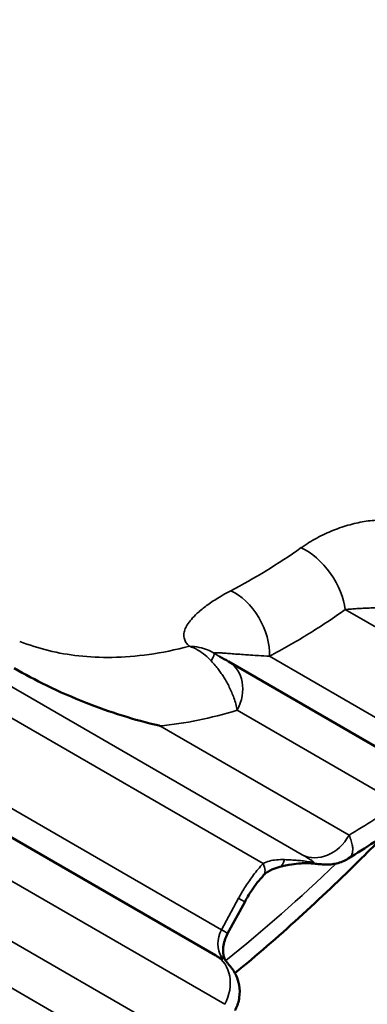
# Model space of a CAD drawing. Header units: millimetres. Extents: x 0 to 14369, y -869 to 2970.
# Tile 775 of 787: x 3883.63 to 3886.3, y 1946.09 to 1953.63. Entities that reach past the tile are written whole.
import ezdxf

# ---------------------------------------------------------------- set-up
doc = ezdxf.new("R2010")
doc.units = ezdxf.units.MM
doc.header["$LTSCALE"] = 10
doc.layers.add('Sichtbar (ISO)', color=7, linetype='Continuous', lineweight=50)
doc.layers.add('Sichtbar schmal (ISO)', color=7, linetype='Continuous', lineweight=35)

msp = doc.modelspace()

# ---------------------------------------------------------------- linework, layer by layer
at = {"layer": 'Sichtbar (ISO)'}
for p, q in [((3880.636, 1949.0578), (3885.136, 1946.4597)), ((3886.4678, 1947.9988), (3885.231, 1948.7129)), ((3885.2255, 1946.6284), (3885.3559, 1946.8699))]:
    msp.add_line(p, q, dxfattribs=at)
for points, knots in [([(3885.4259, 1961.4571), (3884.8465, 1961.3216), (3884.2229, 1961.0592), (3882.9727, 1960.3001), (3882.3468, 1959.8076), (3881.1505, 1958.6346), (3880.5805, 1957.9534), (3879.5583, 1956.4706), (3879.1068, 1955.6686), (3878.3712, 1954.0294), (3878.0873, 1953.1924), (3877.7149, 1951.5749), (3877.6258, 1950.7945), (3877.6356, 1949.9873), (3877.6385, 1949.8932), (3877.6431, 1949.8004)], [5.208706, 5.208706, 5.208706, 5.208706, 5.523631, 5.523631, 5.833698, 5.833698, 6.145367, 6.145367, 6.458278, 6.458278, 6.771107, 6.771107, 7.082552, 7.082552, 7.124254, 7.124254, 7.124254, 7.124254]), ([(3883.5895, 1948.6606), (3883.6698, 1948.6142), (3883.7529, 1948.5702), (3883.9367, 1948.481), (3884.0373, 1948.4369), (3884.3215, 1948.3252), (3884.5108, 1948.265), (3884.7019, 1948.2211), (3884.7035, 1948.2207), (3884.7057, 1948.2202)], [0.0000016, 0.0000016, 0.0000016, 0.0000016, 0.0482097, 0.0482097, 0.1024107, 0.1024107, 0.1983018, 0.1983018, 0.1994542, 0.1994542, 0.1994542, 0.1994542]), ([(3885.2812, 1946.3255), (3885.6114, 1946.5969), (3885.9359, 1946.8911), (3886.3106, 1947.2637), (3886.3692, 1947.3229), (3886.4275, 1947.3828)], [2.5650088, 2.5650088, 2.5650088, 2.5650088, 2.7026918, 2.7026918, 2.7283489, 2.7283489, 2.7283489, 2.7283489]), ([(3886.1504, 1947.203), (3886.1228, 1947.186), (3886.092, 1947.1734), (3886.0465, 1947.1625), (3886.0318, 1947.1601), (3885.9943, 1947.1565), (3885.9724, 1947.157), (3885.9384, 1947.1593), (3885.9237, 1947.1608), (3885.8975, 1947.1635), (3885.8876, 1947.1645), (3885.8774, 1947.1656)], [0, 0, 0, 0, 0.00977406, 0.00977406, 0.01432562, 0.01432562, 0.02177655, 0.02177655, 0.02772018, 0.02772018, 0.03092827, 0.03092827, 0.03092827, 0.03092827]), ([(3885.6248, 1947.1396), (3885.6038, 1947.1343), (3885.5835, 1947.1274), (3885.5522, 1947.1131), (3885.5401, 1947.1064), (3885.5184, 1947.0917), (3885.5087, 1947.0834), (3885.5011, 1947.0752)], [0, 0, 0, 0, 0.00744802, 0.00744802, 0.01261328, 0.01261328, 0.01797201, 0.01797201, 0.01797201, 0.01797201]), ([(3885.8774, 1947.1656), (3885.8647, 1947.1669), (3885.8507, 1947.1677), (3885.8204, 1947.168), (3885.8038, 1947.1675), (3885.7637, 1947.1648), (3885.74, 1947.162), (3885.6852, 1947.1535), (3885.6542, 1947.147), (3885.6248, 1947.1396)], [0, 0, 0, 0, 0.00434538, 0.00434538, 0.0093013, 0.0093013, 0.0164164, 0.0164164, 0.02625126, 0.02625126, 0.02625126, 0.02625126]), ([(3885.5011, 1947.0752), (3885.4685, 1947.04), (3885.4363, 1946.9991), (3885.389, 1946.9279), (3885.3717, 1946.8992), (3885.3559, 1946.8699)], [0, 0, 0, 0, 0.01609515, 0.01609515, 0.02611089, 0.02611089, 0.02611089, 0.02611089]), ([(3885.2255, 1946.6284), (3885.2162, 1946.6112), (3885.2086, 1946.5933), (3885.1974, 1946.5578), (3885.1938, 1946.5402), (3885.1901, 1946.5071), (3885.1902, 1946.4917), (3885.193, 1946.4649), (3885.1957, 1946.4534), (3885.2021, 1946.4351), (3885.2057, 1946.4282), (3885.2092, 1946.4231), (3885.2092, 1946.423), (3885.2093, 1946.4229)], [1.48353, 1.48353, 1.48353, 1.48353, 1.712821, 1.712821, 1.942358, 1.942358, 2.174214, 2.174214, 2.40607, 2.40607, 2.637926, 2.637926, 2.642809, 2.642809, 2.642809, 2.642809]), ([(3885.1361, 1946.4597), (3885.1429, 1946.4557), (3885.1491, 1946.4521), (3885.1577, 1946.447), (3885.1606, 1946.4452), (3885.164, 1946.4432), (3885.1649, 1946.4427), (3885.1655, 1946.4423), (3885.1656, 1946.4423), (3885.1656, 1946.4423)], [0, 0, 0, 0, 0.003720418, 0.003720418, 0.00602475, 0.00602475, 0.00725814, 0.00725814, 0.007712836, 0.007712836, 0.007712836, 0.007712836]), ([(3885.2093, 1946.4229), (3885.2149, 1946.4145), (3885.22, 1946.4077), (3885.2266, 1946.3992), (3885.229, 1946.3962), (3885.2323, 1946.3924), (3885.2332, 1946.3913), (3885.2355, 1946.3888), (3885.2364, 1946.3877), (3885.2391, 1946.3848), (3885.2408, 1946.3828), (3885.245, 1946.378), (3885.2474, 1946.3751), (3885.2525, 1946.3689), (3885.2552, 1946.3655), (3885.262, 1946.3564), (3885.2661, 1946.3504), (3885.2776, 1946.3325), (3885.2845, 1946.32), (3885.3011, 1946.2838), (3885.3089, 1946.2588), (3885.3188, 1946.2025), (3885.3193, 1946.1703), (3885.3103, 1946.1076), (3885.3006, 1946.0764), (3885.2849, 1946.0449), (3885.2834, 1946.042), (3885.2818, 1946.0391)], [0, 0, 0, 0, 0.00434464, 0.00434464, 0.00816032, 0.00816032, 0.01132174, 0.01132174, 0.01294431, 0.01294431, 0.01441471, 0.01441471, 0.01580363, 0.01580363, 0.01719688, 0.01719688, 0.01940452, 0.01940452, 0.02367533, 0.02367533, 0.03140275, 0.03140275, 0.04083797, 0.04083797, 0.05040025, 0.05040025, 0.05139221, 0.05139221, 0.05139221, 0.05139221])]:
    msp.add_open_spline(points, degree=3, knots=knots, dxfattribs=at)
for points in [[(3885.1635, 1948.7515), (3885.1888, 1948.7369), (3885.2114, 1948.7242), (3885.231, 1948.7129)], [(3886.545, 1947.4646), (3886.4143, 1947.3718), (3886.2826, 1947.2845), (3886.1504, 1947.203)]]:
    msp.add_open_spline(points, degree=3, dxfattribs=at)
at = {"layer": 'Sichtbar schmal (ISO)'}
for p, q in [((3885.7963, 1947.2323), (3880.9109, 1950.0529)), ((3880.7294, 1949.9188), (3885.4981, 1947.1656)), ((3885.1787, 1946.6576), (3880.4787, 1949.3711)), ((3887.2118, 1948.4842), (3886.1266, 1949.1107)), ((3880.7033, 1948.6846), (3885.2033, 1946.0866)), ((3886.7413, 1948.0634), (3885.5464, 1948.7533)), ((3885.0133, 1945.7347), (3880.5133, 1948.3327)), ((3886.535, 1947.6257), (3885.2982, 1948.3397)), ((3884.6535, 1945.5841), (3880.1535, 1948.1821)), ((3886.156, 1947.3829), (3884.7057, 1948.2202)), ((3885.1787, 1946.6576), (3885.3091, 1946.8991))]:
    msp.add_line(p, q, dxfattribs=at)
for centre, major_axis, ratio, start_param, end_param in [((3883.4979, 1953.853), (-5.25, -9.0933), 0.57735, 3.735978, 5.479383), ((3883.8514, 1953.6489), (-5, -8.6603), 0.57735, 3.735978, 5.479383), ((3883.8514, 1953.6489), (-4.5, -7.7942), 0.57735, 3.63791, 5.553458), ((3885.4201, 1953.5208), (2.3557, 4.4234), 0.577125, 3.837829, 3.993545), ((3885.8369, 1949.2618), (0.2318, -0.326), 0.541049, 0.756105, 2.383111), ((3885.2568, 1948.9044), (0.185, -0.3547), 0.629395, 0.836819, 2.473543), ((3884.9572, 1948.5258), (0.1648, 0.2507), 0.075186, 5.630995, 6.239821), ((3885.081, 1948.4531), (0.15, 0.2598), 0.816497, 4.747295, 6.283185), ((3886.092, 1953.2024), (-2.4934, -4.7795), 0.576999, 0.353021, 0.51996), ((3886.0853, 1953.2114), (-3.2452, -6.2204), 0.576999, 0.749719, 0.828183), ((3885.9388, 1947.4962), (-0.15, -0.2598), 0.816497, 0.034907, 1.605703), ((3885.5517, 1947.4305), (0.073, -0.291), 0.306919, 6.283182, 6.836892), ((3885.9083, 1947.464), (-0.031, -0.2984), 0.280006, 6.035491, 6.2832), ((3883.8514, 1953.6489), (5, 8.6603), 0.57735, 4.120416, 4.244278), ((3885.2808, 1947.2789), (0.2202, -0.2037), 0.348325, 0.000002, 0.663038), ((3885.0919, 1947.0124), (0.264, -0.1425), 0.020149, 0, 0.615192), ((3885.3236, 1946.582), (-0.1, -0.1732), 0.816497, 4.747296, 5.906575), ((3884.9615, 1946.7709), (0.264, -0.1425), 0.020149, 0, 0.615192), ((3884.986, 1946.1999), (0.15, 0.2598), 0.816497, 4.747296, 6.283185), ((3884.9611, 1946.2544), (0.2483, 0.1684), 0.536888, 6.283164, 6.537603)]:
    msp.add_ellipse(centre, major_axis=major_axis, ratio=ratio, start_param=start_param, end_param=end_param, dxfattribs=at)
for points in [[(3885.79, 1949.5847), (3885.8285, 1949.6119), (3885.9088, 1949.6611), (3886.0357, 1949.7204), (3886.1642, 1949.7635), (3886.2894, 1949.7897), (3886.4065, 1949.7992), (3886.5119, 1949.7932), (3886.5744, 1949.7804), (3886.6039, 1949.7715)], [(3885.3091, 1946.8991), (3885.3257, 1946.9298), (3885.3616, 1946.9906), (3885.4216, 1947.0767), (3885.4711, 1947.1364), (3885.4981, 1947.1656)]]:
    msp.add_open_spline(points, degree=3, dxfattribs=at)
for points, knots in [([(3884.932, 1948.8295), (3884.9221, 1948.8383), (3884.914, 1948.8473), (3884.9076, 1948.8569), (3884.9011, 1948.8665), (3884.8964, 1948.8765), (3884.8934, 1948.887), (3884.8904, 1948.8975), (3884.8893, 1948.9085), (3884.8899, 1948.9198), (3884.8906, 1948.9312), (3884.8931, 1948.943), (3884.8974, 1948.9552), (3884.9017, 1948.9675), (3884.9079, 1948.9803), (3884.9162, 1948.9936), (3884.9244, 1949.007), (3884.9346, 1949.021), (3884.9472, 1949.0356), (3884.9597, 1949.0503), (3884.9746, 1949.0657), (3884.9923, 1949.082), (3885.01, 1949.0983), (3885.0305, 1949.1155), (3885.0544, 1949.1336), (3885.0784, 1949.1518), (3885.1059, 1949.1709), (3885.1381, 1949.1912), (3885.1702, 1949.2114), (3885.2071, 1949.2328), (3885.2498, 1949.2549)], [0, 0, 0, 0, 0.1, 0.1, 0.1, 0.2, 0.2, 0.2, 0.3, 0.3, 0.3, 0.4, 0.4, 0.4, 0.5, 0.5, 0.5, 0.6, 0.6, 0.6, 0.7, 0.7, 0.7, 0.8, 0.8, 0.8, 0.9, 0.9, 0.9, 1, 1, 1, 1]), ([(3885.5464, 1948.7533), (3885.5976, 1948.7799), (3885.6473, 1948.8072), (3885.6948, 1948.8342), (3885.7423, 1948.8613), (3885.7875, 1948.8881), (3885.8331, 1948.9161), (3885.8787, 1948.9442), (3885.9246, 1948.9734), (3885.9733, 1949.0056), (3886.022, 1949.0378), (3886.0733, 1949.0728), (3886.1266, 1949.1107)], [0, 0, 0, 0, 0.25, 0.25, 0.25, 0.5, 0.5, 0.5, 0.75, 0.75, 0.75, 1, 1, 1, 1]), ([(3886.1266, 1949.1107), (3886.1425, 1949.1121), (3886.1582, 1949.1134), (3886.1738, 1949.1146), (3886.1877, 1949.1157), (3886.2014, 1949.1166), (3886.215, 1949.1175), (3886.2315, 1949.1186), (3886.2478, 1949.1196), (3886.2636, 1949.1204), (3886.2753, 1949.121), (3886.2868, 1949.1215), (3886.2981, 1949.1219), (3886.3146, 1949.1225), (3886.3306, 1949.1229), (3886.3461, 1949.1231), (3886.3555, 1949.1232), (3886.3646, 1949.1232), (3886.3735, 1949.1232), (3886.3894, 1949.1231), (3886.4045, 1949.1227), (3886.4188, 1949.1221), (3886.4258, 1949.1218), (3886.4327, 1949.1214), (3886.4393, 1949.1209), (3886.4537, 1949.12), (3886.467, 1949.1187), (3886.4794, 1949.1172), (3886.4843, 1949.1166), (3886.4889, 1949.116), (3886.4935, 1949.1153), (3886.5058, 1949.1134), (3886.517, 1949.1113), (3886.5272, 1949.1088), (3886.5303, 1949.108), (3886.5333, 1949.1073), (3886.5363, 1949.1064), (3886.5465, 1949.1036), (3886.5556, 1949.1004), (3886.5634, 1949.0969), (3886.5653, 1949.096), (3886.5671, 1949.0952), (3886.5688, 1949.0943)], [0.0000004, 0.0000004, 0.0000004, 0.0000004, 0.0755455, 0.0755455, 0.0755455, 0.1428571, 0.1428571, 0.1428571, 0.2251597, 0.2251597, 0.2251597, 0.2857143, 0.2857143, 0.2857143, 0.374701, 0.374701, 0.374701, 0.4285714, 0.4285714, 0.4285714, 0.5244241, 0.5244241, 0.5244241, 0.5714286, 0.5714286, 0.5714286, 0.6740596, 0.6740596, 0.6740596, 0.7142857, 0.7142857, 0.7142857, 0.8236733, 0.8236733, 0.8236733, 0.8571429, 0.8571429, 0.8571429, 0.9725326, 0.9725326, 0.9725326, 1, 1, 1, 1]), ([(3884.932, 1948.8295), (3884.8249, 1948.8012), (3884.7221, 1948.7806), (3884.6233, 1948.7666), (3884.5246, 1948.7527), (3884.4298, 1948.7455), (3884.34, 1948.744), (3884.2502, 1948.7426), (3884.1652, 1948.7468), (3884.0849, 1948.7557), (3884.0046, 1948.7646), (3883.9289, 1948.7779), (3883.8525, 1948.7965), (3883.7783, 1948.8146), (3883.7036, 1948.838), (3883.631, 1948.8665)], [0, 0, 0, 0, 0.1666667, 0.1666667, 0.1666667, 0.3333333, 0.3333333, 0.3333333, 0.5, 0.5, 0.5, 0.6666667, 0.6666667, 0.6666667, 0.8287161, 0.8287161, 0.8287161, 0.8287161]), ([(3885.1227, 1948.7757), (3885.1071, 1948.7855), (3885.0896, 1948.7944), (3885.0704, 1948.802), (3885.0512, 1948.8097), (3885.0303, 1948.8161), (3885.0074, 1948.8208), (3884.9845, 1948.8255), (3884.9595, 1948.8286), (3884.932, 1948.8295)], [0.0000083, 0.0000083, 0.0000083, 0.0000083, 0.3333333, 0.3333333, 0.3333333, 0.6666667, 0.6666667, 0.6666667, 1, 1, 1, 1]), ([(3884.932, 1948.8295), (3884.9558, 1948.8217), (3884.977, 1948.8117), (3884.9968, 1948.8002), (3885.0167, 1948.7888), (3885.0352, 1948.7759), (3885.0523, 1948.762), (3885.0695, 1948.7481), (3885.0852, 1948.7331), (3885.0996, 1948.7175)], [0, 0, 0, 0, 0.3333333, 0.3333333, 0.3333333, 0.6666667, 0.6666667, 0.6666667, 0.9999952, 0.9999952, 0.9999952, 0.9999952]), ([(3885.1227, 1948.7757), (3885.1216, 1948.777), (3885.122, 1948.778), (3885.1238, 1948.7787), (3885.1257, 1948.7795), (3885.129, 1948.7799), (3885.1338, 1948.7801), (3885.1387, 1948.7802), (3885.145, 1948.7801), (3885.1527, 1948.7798), (3885.1604, 1948.7795), (3885.1694, 1948.7789), (3885.1799, 1948.7782), (3885.1903, 1948.7775), (3885.2021, 1948.7766), (3885.2153, 1948.7756), (3885.2285, 1948.7745), (3885.2431, 1948.7734), (3885.2592, 1948.7721), (3885.2754, 1948.7708), (3885.2931, 1948.7694), (3885.3126, 1948.768), (3885.3144, 1948.7678), (3885.3162, 1948.7677), (3885.318, 1948.7676), (3885.336, 1948.7662), (3885.3555, 1948.7648), (3885.3767, 1948.7634), (3885.3792, 1948.7632), (3885.3818, 1948.763), (3885.3843, 1948.7629), (3885.4056, 1948.7614), (3885.4286, 1948.76), (3885.4537, 1948.7585), (3885.4572, 1948.7583), (3885.4607, 1948.758), (3885.4642, 1948.7578), (3885.4895, 1948.7564), (3885.5167, 1948.7548), (3885.5464, 1948.7533)], [0, 0, 0, 0, 0.1, 0.1, 0.1, 0.2, 0.2, 0.2, 0.3, 0.3, 0.3, 0.4, 0.4, 0.4, 0.5, 0.5, 0.5, 0.6, 0.6, 0.6, 0.7, 0.7, 0.7, 0.70922, 0.70922, 0.70922, 0.8, 0.8, 0.8, 0.810769, 0.810769, 0.810769, 0.9, 0.9, 0.9, 0.912306, 0.912306, 0.912306, 1, 1, 1, 1]), ([(3885.1635, 1948.7515), (3885.1633, 1948.7516), (3885.1631, 1948.7517), (3885.1629, 1948.7518), (3885.1597, 1948.7537), (3885.1566, 1948.7555), (3885.1537, 1948.7571), (3885.1508, 1948.7588), (3885.1481, 1948.7604), (3885.1455, 1948.762), (3885.1428, 1948.7635), (3885.1404, 1948.765), (3885.1379, 1948.7665), (3885.1354, 1948.7679), (3885.1329, 1948.7694), (3885.1304, 1948.7709), (3885.1279, 1948.7725), (3885.1253, 1948.774), (3885.1227, 1948.7757)], [0.49388, 0.49388, 0.49388, 0.49388, 0.5, 0.5, 0.5, 0.6, 0.6, 0.6, 0.7, 0.7, 0.7, 0.8, 0.8, 0.8, 0.9, 0.9, 0.9, 1, 1, 1, 1]), ([(3885.0996, 1948.7175), (3885.1109, 1948.7054), (3885.1209, 1948.6937), (3885.13, 1948.6826), (3885.1391, 1948.6716), (3885.1472, 1948.6612), (3885.1549, 1948.651), (3885.1625, 1948.6408), (3885.1697, 1948.6308), (3885.1768, 1948.6205), (3885.184, 1948.6101), (3885.191, 1948.5994), (3885.1979, 1948.5883), (3885.2049, 1948.5772), (3885.2118, 1948.5656), (3885.2185, 1948.5536), (3885.2253, 1948.5417), (3885.2319, 1948.5293), (3885.2383, 1948.5164), (3885.2447, 1948.5036), (3885.2509, 1948.4902), (3885.2569, 1948.4764), (3885.2628, 1948.4626), (3885.2685, 1948.4483), (3885.2737, 1948.4335), (3885.279, 1948.4187), (3885.2838, 1948.4034), (3885.2879, 1948.3878), (3885.2921, 1948.3721), (3885.2956, 1948.356), (3885.2982, 1948.3397)], [0, 0, 0, 0, 0.1, 0.1, 0.1, 0.2, 0.2, 0.2, 0.3, 0.3, 0.3, 0.4, 0.4, 0.4, 0.5, 0.5, 0.5, 0.6, 0.6, 0.6, 0.7, 0.7, 0.7, 0.8, 0.8, 0.8, 0.9, 0.9, 0.9, 0.999999, 0.999999, 0.999999, 0.999999]), ([(3886.1504, 1947.203), (3886.1551, 1947.2059), (3886.1595, 1947.2093), (3886.1634, 1947.2132), (3886.1676, 1947.2174), (3886.1713, 1947.2222), (3886.1744, 1947.2277), (3886.1775, 1947.2333), (3886.18, 1947.2395), (3886.1817, 1947.2466), (3886.1835, 1947.2537), (3886.1845, 1947.2617), (3886.1847, 1947.2706), (3886.1848, 1947.2796), (3886.1841, 1947.2895), (3886.1822, 1947.3007), (3886.1804, 1947.3118), (3886.1775, 1947.3241), (3886.1732, 1947.3377), (3886.1689, 1947.3514), (3886.1633, 1947.3664), (3886.156, 1947.3829)], [0.5924425, 0.5924425, 0.5924425, 0.5924425, 0.6470588, 0.6470588, 0.6470588, 0.7058824, 0.7058824, 0.7058824, 0.7647059, 0.7647059, 0.7647059, 0.8235294, 0.8235294, 0.8235294, 0.8823529, 0.8823529, 0.8823529, 0.9411765, 0.9411765, 0.9411765, 1, 1, 1, 1]), ([(3885.4981, 1947.1656), (3885.5125, 1947.1735), (3885.5284, 1947.1794), (3885.5454, 1947.184), (3885.5624, 1947.1885), (3885.5804, 1947.1915), (3885.5997, 1947.1933), (3885.6189, 1947.1951), (3885.6394, 1947.1956), (3885.6608, 1947.1948)], [0.000015, 0.000015, 0.000015, 0.000015, 0.3333333, 0.3333333, 0.3333333, 0.6666667, 0.6666667, 0.6666667, 0.9999997, 0.9999997, 0.9999997, 0.9999997]), ([(3885.6608, 1947.1948), (3885.6791, 1947.1942), (3885.6967, 1947.1934), (3885.7134, 1947.1925), (3885.7301, 1947.1916), (3885.7457, 1947.1905), (3885.7612, 1947.1892), (3885.7767, 1947.1879), (3885.792, 1947.1864), (3885.808, 1947.1844), (3885.824, 1947.1825), (3885.8407, 1947.18), (3885.8578, 1947.1768)], [0, 0, 0, 0, 0.25, 0.25, 0.25, 0.5, 0.5, 0.5, 0.75, 0.75, 0.75, 1, 1, 1, 1]), ([(3885.8578, 1947.1768), (3885.8606, 1947.1763), (3885.863, 1947.1759), (3885.8651, 1947.1756), (3885.8673, 1947.1752), (3885.8692, 1947.175), (3885.8708, 1947.1748), (3885.8724, 1947.1746), (3885.8738, 1947.1745), (3885.8751, 1947.1744), (3885.8763, 1947.1743), (3885.8773, 1947.1743), (3885.8783, 1947.1743), (3885.8792, 1947.1744), (3885.8799, 1947.1745), (3885.8806, 1947.1746), (3885.8812, 1947.1747), (3885.8817, 1947.1749), (3885.8821, 1947.1752), (3885.8825, 1947.1754), (3885.8827, 1947.1757), (3885.8828, 1947.1761), (3885.8829, 1947.1765), (3885.8828, 1947.177), (3885.8825, 1947.1776), (3885.8822, 1947.1782), (3885.8817, 1947.1789), (3885.8809, 1947.1797), (3885.8801, 1947.1806), (3885.879, 1947.1815), (3885.8777, 1947.1826), (3885.8764, 1947.1837), (3885.8748, 1947.1849), (3885.8728, 1947.1863), (3885.8709, 1947.1876), (3885.8687, 1947.1891), (3885.8661, 1947.1908), (3885.8636, 1947.1925), (3885.8607, 1947.1943), (3885.8573, 1947.1963), (3885.854, 1947.1984), (3885.8504, 1947.2006), (3885.8462, 1947.2031), (3885.8421, 1947.2056), (3885.8376, 1947.2083), (3885.8325, 1947.2112), (3885.8275, 1947.2142), (3885.822, 1947.2174), (3885.816, 1947.2209), (3885.8099, 1947.2244), (3885.8034, 1947.2282), (3885.7963, 1947.2323)], [0.0000008, 0.0000008, 0.0000008, 0.0000008, 0.0588235, 0.0588235, 0.0588235, 0.1176471, 0.1176471, 0.1176471, 0.1764706, 0.1764706, 0.1764706, 0.2352941, 0.2352941, 0.2352941, 0.2941176, 0.2941176, 0.2941176, 0.3529412, 0.3529412, 0.3529412, 0.4117647, 0.4117647, 0.4117647, 0.4705882, 0.4705882, 0.4705882, 0.5294118, 0.5294118, 0.5294118, 0.5882353, 0.5882353, 0.5882353, 0.6470588, 0.6470588, 0.6470588, 0.7058824, 0.7058824, 0.7058824, 0.7647059, 0.7647059, 0.7647059, 0.8235294, 0.8235294, 0.8235294, 0.8823529, 0.8823529, 0.8823529, 0.9411765, 0.9411765, 0.9411765, 1, 1, 1, 1]), ([(3885.1656, 1946.4423), (3885.1677, 1946.441), (3885.1698, 1946.4399), (3885.1716, 1946.4389), (3885.1767, 1946.436), (3885.1806, 1946.434), (3885.1833, 1946.4329), (3885.1861, 1946.4318), (3885.1877, 1946.4316), (3885.1882, 1946.4326), (3885.1886, 1946.4336), (3885.1879, 1946.4357), (3885.1862, 1946.4388), (3885.1846, 1946.4419), (3885.1819, 1946.446), (3885.1786, 1946.451)], [0.2720263, 0.2720263, 0.2720263, 0.2720263, 0.3333333, 0.3333333, 0.3333333, 0.5, 0.5, 0.5, 0.6666667, 0.6666667, 0.6666667, 0.8333333, 0.8333333, 0.8333333, 0.9999984, 0.9999984, 0.9999984, 0.9999984])]:
    msp.add_open_spline(points, degree=3, knots=knots, dxfattribs=at)

doc.saveas('drawing.dxf')
